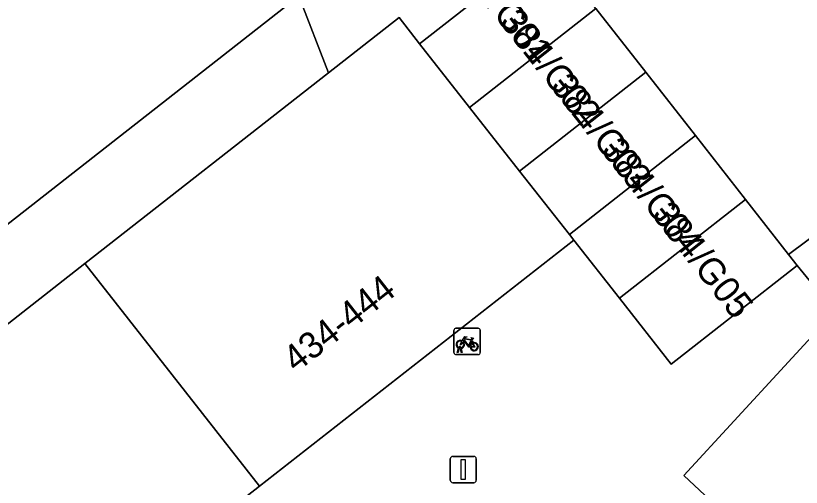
# Model space of a CAD drawing. Extents: x 159217 to 160349, y 381246 to 382172.
# Drawn here: x 159660.85 to 159690.72, y 381631.4 to 381649.33 of the extents above; entities that cross this region are included whole.
import ezdxf

# ---------------------------------------------------------------- set-up
doc = ezdxf.new("R2010")
doc.units = 0
for name, color, linetype in [('IMGEO_Fietsenrek', 7, 'Continuous'), ('IMGEO_Groenvoorziening', 7, 'Continuous'), ('IMGEO_Lichtmast', 7, 'Continuous'), ('IMGEO_Pand', 7, 'Continuous'), ('IMGEO_Pand_nummerreeks', 7, 'Continuous'), ('IMGEO_Rijbaan_lokaal_open', 7, 'Continuous'), ('IMGEO_Voetpad_open', 7, 'Continuous')]:
    doc.layers.add(name, color=color, linetype=linetype)

msp = doc.modelspace()

# ---------------------------------------------------------------- linework, layer by layer
at = {"layer": 'IMGEO_Fietsenrek'}
for p, q in [((159677.514, 381636.518), (159677.514, 381637.359)), ((159677.514, 381637.359), (159677.514, 381636.518)), ((159677.589, 381637.443), (159678.43, 381637.443)), ((159678.43, 381637.443), (159677.589, 381637.443)), ((159678.514, 381637.368), (159678.514, 381636.527)), ((159678.514, 381636.527), (159678.514, 381637.368)), ((159678.201, 381636.992), (159678.237, 381636.897)), ((159677.641, 381636.527), (159677.68, 381636.687)), ((159677.71, 381636.675), (159677.675, 381636.527)), ((159677.752, 381636.699), (159677.751, 381636.703)), ((159677.793, 381636.527), (159677.759, 381636.669)), ((159677.783, 381636.71), (159677.784, 381636.703)), ((159677.791, 381636.673), (159677.826, 381636.527)), ((159678.439, 381636.443), (159677.598, 381636.443)), ((159677.598, 381636.443), (159678.439, 381636.443)), ((159677.675, 381636.527), (159677.641, 381636.527)), ((159677.826, 381636.527), (159677.793, 381636.527))]:
    msp.add_line(p, q, dxfattribs=at)
for points in [[(159677.848, 381636.917), (159677.796, 381636.827), (159677.756, 381636.802), (159677.757, 381636.849), (159677.812, 381636.943)], [(159677.827, 381636.969), (159677.922, 381637.133), (159678.008, 381637.119), (159678.01, 381637.11), (159677.954, 381637.099), (159677.927, 381637.054), (159678.183, 381637.013)], [(159678.123, 381636.725), (159678.073, 381636.725), (159677.882, 381636.976), (159677.863, 381636.944)], [(159678.17, 381636.988), (159677.913, 381637.029), (159677.896, 381637), (159678.063, 381636.78), (159678.17, 381636.988)], [(159678.218, 381636.89), (159678.188, 381636.967), (159678.079, 381636.749), (159678.122, 381636.749)], [(159678.183, 381637.013), (159678.208, 381637.062), (159678.202, 381637.066), (159678.179, 381637.07), (159678.167, 381637.077), (159678.166, 381637.08), (159678.168, 381637.085), (159678.263, 381637.07), (159678.265, 381637.06), (159678.255, 381637.047), (159678.243, 381637.041), (159678.229, 381637.047), (159678.201, 381636.992)], [(159678.152, 381636.749), (159678.272, 381636.748), (159678.228, 381636.862)], [(159678.248, 381636.869), (159678.303, 381636.724), (159678.153, 381636.724)]]:
    msp.add_lwpolyline(points, dxfattribs=at)
for centre, radius, start, end in [((159677.592, 381637.365), 0.0779, 92.4484, 184.2845), ((159677.592, 381637.365), 0.0779, 92.4484, 184.2845), ((159678.436, 381637.365), 0.0779, 2.4484, 94.2845), ((159678.436, 381637.365), 0.0779, 2.4484, 94.2845), ((159677.754, 381636.828), 0.159, 62.6766, 242.1369), ((159677.754, 381636.828), 0.129, 63.3192, 238.903), ((159677.754, 381636.828), 0.129, 283.6043, 43.4302), ((159677.754, 381636.828), 0.159, 283.5766, 46.6042), ((159677.734, 381636.699), 0.0499, 12.8025, 158.6934), ((159677.754, 381636.828), 0.159, 253.9967, 271.7867), ((159677.734, 381636.699), 0.0174, 12.8025, 163.4502), ((159677.754, 381636.828), 0.129, 253.415, 269.0204), ((159678.281, 381636.744), 0.159, 113.3408, 178.3217), ((159678.281, 381636.744), 0.159, 187.0065, 105.7708), ((159678.281, 381636.744), 0.129, 113.923, 177.9556), ((159678.281, 381636.744), 0.129, 188.6715, 104.5883), ((159677.592, 381636.521), 0.0779, 182.4484, 274.2845), ((159677.592, 381636.521), 0.0779, 182.4484, 274.2845), ((159678.436, 381636.521), 0.0779, 272.4484, 4.2845), ((159678.436, 381636.521), 0.0779, 272.4484, 4.2845)]:
    msp.add_arc(centre, radius, start, end, dxfattribs=at)
at = {"layer": 'IMGEO_Groenvoorziening'}
for points in [[(159671.617, 381650.084), (159666.99, 381662.045), (159665.232, 381666.59), (159621.019, 381618.793), (159625.084, 381613.639)], [(159681.011, 381652.018), (159680.162, 381653.201), (159683.008, 381655.483), (159681.285, 381657.655), (159671.617, 381650.084), (159672.749, 381647.16), (159675.425, 381649.256), (159676.208, 381648.256)], [(159663.487, 381639.906), (159672.749, 381647.16), (159671.617, 381650.084), (159625.084, 381613.639), (159634.254, 381602.013), (159635.387, 381602.787), (159634.693, 381603.69), (159628.06, 381612.159), (159639.869, 381621.408), (159651.678, 381630.657)]]:
    msp.add_lwpolyline(points, close=True, dxfattribs=at)
at = {"layer": 'IMGEO_Lichtmast'}
for p, q in [((159677.373, 381631.672), (159677.373, 381632.472)), ((159677.373, 381632.472), (159677.373, 381631.672)), ((159677.473, 381632.572), (159678.263, 381632.572)), ((159678.263, 381632.572), (159677.473, 381632.572)), ((159678.363, 381632.472), (159678.363, 381631.672)), ((159678.363, 381631.672), (159678.363, 381632.472)), ((159678.263, 381631.572), (159677.473, 381631.572)), ((159677.473, 381631.572), (159678.263, 381631.572))]:
    msp.add_line(p, q, dxfattribs=at)
msp.add_lwpolyline([(159677.793, 381632.447), (159677.943, 381632.447), (159677.943, 381631.697), (159677.793, 381631.697), (159677.793, 381632.447)], dxfattribs=at)
for centre, start, end in [((159677.473, 381632.472), 90, 180), ((159677.473, 381632.472), 90, 180), ((159678.263, 381632.472), 0, 90), ((159678.263, 381632.472), 360, 90), ((159677.473, 381631.672), 180, 270), ((159677.473, 381631.672), 180, 270), ((159678.263, 381631.672), 270, 0), ((159678.263, 381631.672), 270, 0)]:
    msp.add_arc(centre, 0.1, start, end, dxfattribs=at)
at = {"layer": 'IMGEO_Pand'}
for points in [[(159682.907, 381649.597), (159681.38, 381651.547), (159681.011, 381652.018), (159676.208, 381648.256), (159678.108, 381645.838)], [(159682.907, 381649.597), (159678.108, 381645.838), (159680.008, 381643.421), (159684.803, 381647.176)], [(159681.899, 381641.013), (159680.008, 381643.421), (159678.108, 381645.838), (159676.208, 381648.256), (159675.425, 381649.256), (159672.749, 381647.16), (159663.487, 381639.906), (159670.12, 381631.438), (159682.069, 381640.797)], [(159681.899, 381641.013), (159686.691, 381644.766), (159684.803, 381647.176), (159680.008, 381643.421)], [(159681.899, 381641.013), (159682.069, 381640.797), (159683.804, 381638.582), (159688.595, 381642.335), (159686.691, 381644.766)], [(159688.595, 381642.335), (159683.804, 381638.582), (159685.765, 381636.079), (159690.556, 381639.831), (159690.231, 381640.246)], [(159663.487, 381639.906), (159651.678, 381630.657), (159658.311, 381622.189), (159670.12, 381631.438)], [(159704.334, 381629.328), (159693.343, 381639.536), (159691.997, 381638.077), (159686.25, 381631.845), (159697.195, 381621.587)]]:
    msp.add_lwpolyline(points, close=True, dxfattribs=at)
at = {"layer": 'IMGEO_Rijbaan_lokaal_open'}
msp.add_lwpolyline([(159682.907, 381649.597), (159684.803, 381647.176), (159686.691, 381644.766), (159688.595, 381642.335), (159690.231, 381640.246), (159697.301, 381645.525), (159697.688, 381645.688), (159698.098, 381645.82), (159698.518, 381645.914), (159698.945, 381645.971), (159699.375, 381645.989), (159699.805, 381645.969), (159700.232, 381645.91), (159700.652, 381645.814), (159701.061, 381645.68), (159702.168, 381644.935), (159730.796, 381618.368), (159732.059, 381617.194)], dxfattribs=at)
at = {"layer": 'IMGEO_Voetpad_open'}
msp.add_lwpolyline([(159701.061, 381645.68), (159700.652, 381645.814), (159700.232, 381645.91), (159699.805, 381645.969), (159699.375, 381645.989), (159698.945, 381645.971), (159698.518, 381645.914), (159698.098, 381645.82), (159697.688, 381645.688), (159697.301, 381645.525), (159690.231, 381640.246), (159690.556, 381639.831), (159691.997, 381638.077), (159693.343, 381639.536), (159693.2, 381639.672), (159695.046, 381641.083)], close=True, dxfattribs=at)
for points in [[(159686.25, 381631.845), (159691.997, 381638.077), (159690.556, 381639.831), (159685.765, 381636.079), (159683.804, 381638.582), (159682.069, 381640.797), (159670.12, 381631.438), (159658.311, 381622.189)], [(159719.144, 381597.327), (159720.278, 381598.684), (159718.401, 381600.422), (159719.047, 381601.107), (159708.14, 381611.329), (159697.195, 381621.587), (159686.25, 381631.845)]]:
    msp.add_lwpolyline(points, dxfattribs=at)

# ---------------------------------------------------------------- texts
at = {"layer": 'IMGEO_Pand_nummerreeks'}
for s, rotation, p in [('384/G01', 308.2676, (159677.364, 381651.436)), ('384/G02', 308.2676, (159679.218, 381649.086)), ('384/G03', 308.2676, (159681.148, 381646.639)), ('384/G04', 308.2676, (159683.075, 381644.197)), ('384/G05', 308.2676, (159685.001, 381641.755)), ('434-444', 38.0696, (159671.51, 381635.728))]:
    msp.add_text(s, height=1, rotation=rotation, dxfattribs=at).set_placement(p)

doc.saveas('drawing.dxf')
